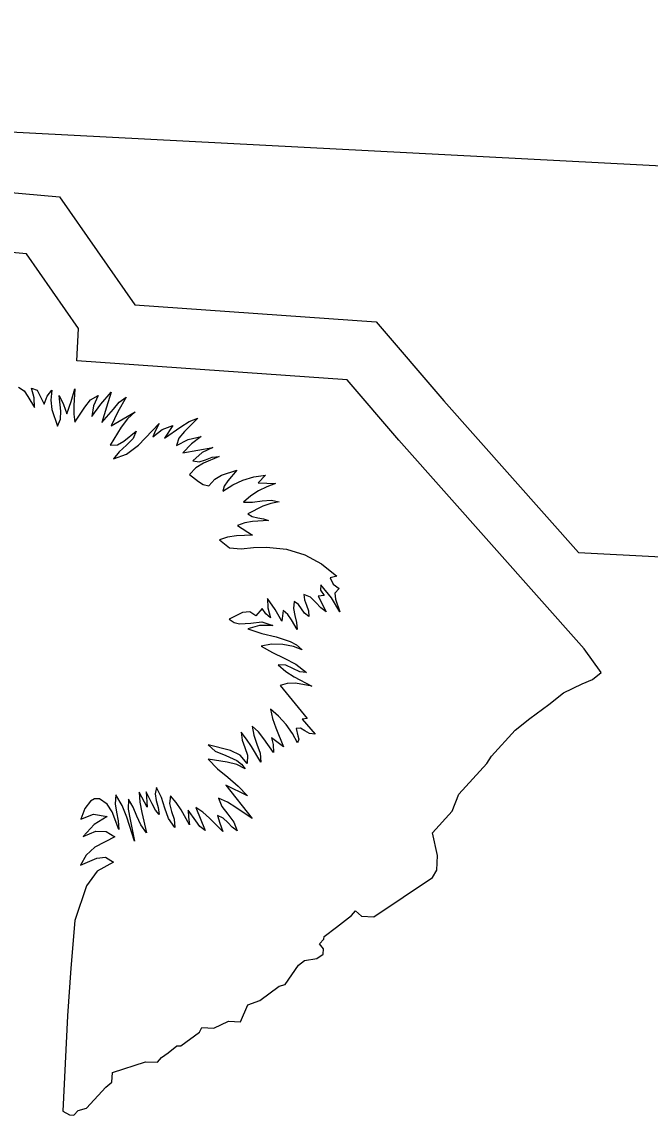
# Model space of a CAD drawing. Extents: x 1581789 to 1622364, y 1043167 to 1103486.
# Drawn here: x 1612765.324 to 1612767.951, y 1090155.986 to 1090160.556 of the extents above; entities that cross this region are included whole.
import ezdxf

# ---------------------------------------------------------------- set-up
doc = ezdxf.new("R2010")
doc.units = 0
doc.layers.add('RD_PD_ALT1_TX', color=7, linetype='Continuous')

msp = doc.modelspace()

# ---------------------------------------------------------------- linework, layer by layer
at = {"layer": 'RD_PD_ALT1_TX'}
for p, q in [((1612774.9468, 1090159.5892), (1612756.4824, 1090160.5563)), ((1612774.9564, 1090159.5887), (1612756.4921, 1090160.5558)), ((1612765.3427, 1090159.5871), (1612763.9254, 1090159.7134)), ((1612765.5603, 1090159.2741), (1612765.3427, 1090159.5871)), ((1612765.5532, 1090159.1391), (1612765.5603, 1090159.2741)), ((1612766.6842, 1090159.0594), (1612765.5532, 1090159.1391)), ((1612766.9002, 1090158.8082), (1612766.6842, 1090159.0594)), ((1612765.9973, 1090158.7549), (1612766.1223, 1090158.7768)), ((1612767.6752, 1090157.9348), (1612766.9002, 1090158.8082)), ((1612766.312, 1090158.6295), (1612766.3839, 1090158.6257)), ((1612766.2257, 1090158.4501), (1612766.2889, 1090158.41)), ((1612766.5631, 1090158.1549), (1612766.5966, 1090158.0894)), ((1612766.3281, 1090158.1035), (1612766.3029, 1090158.0732)), ((1612767.7462, 1090157.8369), (1612767.6752, 1090157.9348)), ((1612767.711, 1090157.8075), (1612767.7462, 1090157.8369)), ((1612766.4034, 1090157.7819), (1612766.5163, 1090157.6438)), ((1612767.5891, 1090157.7518), (1612767.6676, 1090157.789)), ((1612767.6676, 1090157.789), (1612767.711, 1090157.8075)), ((1612767.5276, 1090157.7026), (1612767.5891, 1090157.7518)), ((1612767.4485, 1090157.6446), (1612767.5276, 1090157.7026)), ((1612766.5163, 1090157.6438), (1612766.4962, 1090157.6412)), ((1612766.4962, 1090157.6412), (1612766.5498, 1090157.5784)), ((1612767.3867, 1090157.5958), (1612767.4485, 1090157.6446)), ((1612767.2876, 1090157.4868), (1612767.3867, 1090157.5958)), ((1612766.4184, 1090157.5252), (1612766.3683, 1090157.5626)), ((1612767.1519, 1090157.3269), (1612767.2688, 1090157.4562)), ((1612767.2688, 1090157.4562), (1612767.2876, 1090157.4868)), ((1612766.1773, 1090157.3655), (1612766.287, 1090157.226)), ((1612765.843, 1090157.3378), (1612765.8477, 1090157.2739)), ((1612767.1229, 1090157.2559), (1612767.1519, 1090157.3269)), ((1612765.5866, 1090157.2675), (1612765.5706, 1090157.2231)), ((1612766.0518, 1090157.2716), (1612766.0905, 1090157.1758)), ((1612767.0417, 1090157.1664), (1612767.1229, 1090157.2559)), ((1612767.062, 1090157.0712), (1612767.0417, 1090157.1664)), ((1612767.0587, 1090157.0093), (1612767.062, 1090157.0712)), ((1612767.0407, 1090156.9794), (1612767.0587, 1090157.0093)), ((1612766.7958, 1090156.8148), (1612767.0407, 1090156.9794)), ((1612766.6401, 1090156.7713), (1612766.7023, 1090156.8197)), ((1612766.7023, 1090156.8197), (1612766.7194, 1090156.8396)), ((1612766.7194, 1090156.8396), (1612766.7442, 1090156.8175)), ((1612766.7442, 1090156.8175), (1612766.7958, 1090156.8148)), ((1612766.5876, 1090156.732), (1612766.6401, 1090156.7713)), ((1612766.5688, 1090156.7025), (1612766.587, 1090156.7216)), ((1612766.587, 1090156.7216), (1612766.5876, 1090156.732)), ((1612766.5849, 1090156.6805), (1612766.5688, 1090156.7025)), ((1612766.5837, 1090156.6593), (1612766.5849, 1090156.6805)), ((1612766.48, 1090156.613), (1612766.5062, 1090156.6317)), ((1612766.5062, 1090156.6317), (1612766.5575, 1090156.6402)), ((1612766.5575, 1090156.6402), (1612766.5837, 1090156.6593)), ((1612766.4245, 1090156.5322), (1612766.48, 1090156.613)), ((1612766.3992, 1090156.5243), (1612766.4245, 1090156.5322)), ((1612766.3196, 1090156.4656), (1612766.3992, 1090156.5243)), ((1612766.2384, 1090156.3753), (1612766.2682, 1090156.4475)), ((1612766.2682, 1090156.4475), (1612766.3196, 1090156.4656)), ((1612766.0663, 1090156.3327), (1612766.0766, 1090156.3522)), ((1612766.0766, 1090156.3522), (1612766.1269, 1090156.3495)), ((1612766.1269, 1090156.3495), (1612766.1877, 1090156.378)), ((1612766.1877, 1090156.378), (1612766.2384, 1090156.3753)), ((1612765.9884, 1090156.2751), (1612766.0663, 1090156.3327)), ((1612765.9352, 1090156.2466), (1612765.9712, 1090156.276)), ((1612765.9712, 1090156.276), (1612765.9884, 1090156.2751)), ((1612765.8911, 1090156.2065), (1612765.9081, 1090156.226)), ((1612765.9081, 1090156.226), (1612765.9352, 1090156.2466)), ((1612765.7022, 1090156.1639), (1612765.8404, 1090156.2091)), ((1612765.8404, 1090156.2091), (1612765.8911, 1090156.2065)), ((1612765.6742, 1090156.1029), (1612765.7001, 1090156.1235)), ((1612765.7001, 1090156.1235), (1612765.7022, 1090156.1639)), ((1612765.5934, 1090156.0142), (1612765.6742, 1090156.1029)), ((1612765.4955, 1090156.0025), (1612765.5235, 1090155.9866)), ((1612765.5235, 1090155.9866), (1612765.5406, 1090155.9857)), ((1612765.5406, 1090155.9857), (1612765.5589, 1090156.0056)), ((1612765.5589, 1090156.0056), (1612765.5934, 1090156.0142))]:
    msp.add_line(p, q, dxfattribs=at)
for points in [[(1612756.3969, 1090158.9237), (1612763.2146, 1090158.5702), (1612763.203, 1090158.6177), (1612762.9749, 1090158.6833), (1612762.9247, 1090158.8097), (1612762.8269, 1090158.8553), (1612762.7116, 1090158.9623), (1612762.6631, 1090159.2384), (1612763.0701, 1090159.6889), (1612763.7509, 1090159.8936), (1612763.824, 1090159.9731), (1612765.4814, 1090159.8254), (1612765.7966, 1090159.3727), (1612766.8059, 1090159.3018), (1612767.0887, 1090158.9725), (1612767.6522, 1090158.3378), (1612774.8615, 1090157.9601)], [(1612765.3091, 1090159.0285), (1612765.3335, 1090159.0132), (1612765.3491, 1090158.9903), (1612765.3764, 1090158.9445), (1612765.3757, 1090158.9841), (1612765.3638, 1090159.0256), (1612765.3874, 1090159.0168), (1612765.398, 1090158.9974), (1612765.4171, 1090158.9575), (1612765.4297, 1090158.9913), (1612765.449, 1090159.016), (1612765.4449, 1090158.9749), (1612765.4484, 1090158.9359), (1612765.4728, 1090158.8657), (1612765.4852, 1090158.8959), (1612765.4873, 1090158.929), (1612765.4795, 1090158.9943), (1612765.4972, 1090158.9566), (1612765.5123, 1090158.9173), (1612765.5303, 1090158.9692), (1612765.5447, 1090159.0226), (1612765.5407, 1090158.9531), (1612765.5404, 1090158.9166), (1612765.5454, 1090158.8823)], [(1612765.5454, 1090158.8823), (1612765.5875, 1090158.9458), (1612765.6104, 1090158.9763), (1612765.6434, 1090158.9942), (1612765.6239, 1090158.9515), (1612765.6156, 1090158.9071), (1612765.6543, 1090158.9587), (1612765.6978, 1090159.0081), (1612765.6777, 1090158.9459), (1612765.6575, 1090158.8813), (1612765.7065, 1090158.9372), (1612765.73, 1090158.9664), (1612765.7604, 1090158.988), (1612765.7255, 1090158.9266), (1612765.6972, 1090158.8676), (1612765.7972, 1090158.926), (1612765.7648, 1090158.8961), (1612765.7385, 1090158.8614), (1612765.693, 1090158.7873), (1612765.7231, 1090158.7881), (1612765.7503, 1090158.8035), (1612765.8014, 1090158.8453), (1612765.7893, 1090158.8143), (1612765.7619, 1090158.7865), (1612765.7308, 1090158.7593), (1612765.7064, 1090158.7297), (1612765.7615, 1090158.7492), (1612765.8111, 1090158.7867), (1612765.8984, 1090158.8771), (1612765.8825, 1090158.8482), (1612765.8718, 1090158.8216), (1612765.9111, 1090158.8516), (1612765.9548, 1090158.8689), (1612765.9204, 1090158.8158), (1612765.9886, 1090158.8631), (1612766.023, 1090158.8861), (1612766.0602, 1090158.9002), (1612766.004, 1090158.8443), (1612765.9805, 1090158.8155), (1612765.9705, 1090158.7848), (1612766.0195, 1090158.8102), (1612766.073, 1090158.8226), (1612766.0333, 1090158.7919), (1612765.9973, 1090158.7549)], [(1612766.1223, 1090158.7768), (1612766.0775, 1090158.7559), (1612766.0392, 1090158.7207), (1612766.0654, 1090158.7169), (1612766.0919, 1090158.7255), (1612766.1193, 1090158.7361), (1612766.1487, 1090158.7386), (1612766.0831, 1090158.7108), (1612766.0517, 1090158.6912), (1612766.0246, 1090158.6646), (1612766.0623, 1090158.6345), (1612766.0821, 1090158.6223), (1612766.1055, 1090158.6171), (1612766.1301, 1090158.6438), (1612766.1587, 1090158.6619), (1612766.2227, 1090158.6826), (1612766.1855, 1090158.6381), (1612766.1703, 1090158.6157), (1612766.1648, 1090158.5939), (1612766.2054, 1090158.6202), (1612766.2485, 1090158.6404), (1612766.2941, 1090158.6544), (1612766.3421, 1090158.6615), (1612766.312, 1090158.6295)], [(1612766.3839, 1090158.6257), (1612766.3484, 1090158.6123), (1612766.3134, 1090158.5953), (1612766.2807, 1090158.5742), (1612766.2509, 1090158.549), (1612766.2882, 1090158.549), (1612766.3281, 1090158.5537), (1612766.3667, 1090158.5561), (1612766.4, 1090158.5496), (1612766.3648, 1090158.5434), (1612766.3313, 1090158.5319), (1612766.2684, 1090158.4996), (1612766.287, 1090158.4886), (1612766.31, 1090158.4834), (1612766.3342, 1090158.4793), (1612766.3558, 1090158.4718), (1612766.2887, 1090158.4681), (1612766.2564, 1090158.4617), (1612766.2257, 1090158.4501)], [(1612766.2889, 1090158.41), (1612766.2207, 1090158.4071), (1612766.184, 1090158.4023), (1612766.1505, 1090158.3904), (1612766.1925, 1090158.3581), (1612766.2407, 1090158.3532), (1612766.2926, 1090158.3589), (1612766.3464, 1090158.3601), (1612766.4305, 1090158.3517), (1612766.5073, 1090158.3284), (1612766.5775, 1090158.2907), (1612766.6413, 1090158.2393), (1612766.6125, 1090158.2324), (1612766.6255, 1090158.2049), (1612766.6506, 1090158.1871), (1612766.6332, 1090158.1684), (1612766.6359, 1090158.1434), (1612766.6535, 1090158.0897), (1612766.6185, 1090158.148), (1612766.5741, 1090158.2028), (1612766.5725, 1090158.1808), (1612766.5886, 1090158.1583), (1612766.5631, 1090158.1549)], [(1612766.5966, 1090158.0894), (1612766.5738, 1090158.1062), (1612766.5534, 1090158.1293), (1612766.5313, 1090158.1505), (1612766.5035, 1090158.1628), (1612766.5055, 1090158.1399), (1612766.5143, 1090158.1178), (1612766.5227, 1090158.0945), (1612766.5239, 1090158.07), (1612766.5057, 1090158.0838), (1612766.4935, 1090158.1028), (1612766.4809, 1090158.1211), (1612766.4619, 1090158.1333), (1612766.4591, 1090158.1034), (1612766.4648, 1090158.0747), (1612766.4729, 1090158.0458), (1612766.4757, 1090158.0156), (1612766.4511, 1090158.057), (1612766.4362, 1090158.0782), (1612766.4162, 1090158.0957), (1612766.4107, 1090158.0507), (1612766.3832, 1090158.0994), (1612766.3504, 1090158.146), (1612766.3523, 1090158.1062), (1612766.363, 1090158.0648), (1612766.3446, 1090158.0818), (1612766.3281, 1090158.1035)], [(1612766.3029, 1090158.0732), (1612766.2766, 1090158.0902), (1612766.2471, 1090158.0865), (1612766.19, 1090158.059), (1612766.2113, 1090158.0451), (1612766.2339, 1090158.0399), (1612766.2809, 1090158.0431), (1612766.328, 1090158.0478), (1612766.3729, 1090158.0326), (1612766.318, 1090158.0323), (1612766.2684, 1090158.0181), (1612766.3267, 1090157.999), (1612766.3872, 1090157.9854), (1612766.4455, 1090157.9664), (1612766.4724, 1090157.9513), (1612766.4965, 1090157.9308), (1612766.46, 1090157.9452), (1612766.4152, 1090157.9539), (1612766.3684, 1090157.9552), (1612766.3247, 1090157.9466), (1612766.3718, 1090157.9193), (1612766.4214, 1090157.8963), (1612766.4701, 1090157.8705), (1612766.5148, 1090157.8361), (1612766.4857, 1090157.8389), (1612766.4572, 1090157.8528), (1612766.4283, 1090157.8667), (1612766.3959, 1090157.8676), (1612766.4273, 1090157.8399), (1612766.463, 1090157.8188), (1612766.5371, 1090157.7797), (1612766.4676, 1090157.7922), (1612766.4335, 1090157.7903), (1612766.4034, 1090157.7819)], [(1612766.5498, 1090157.5784), (1612766.5267, 1090157.5812), (1612766.5073, 1090157.593), (1612766.4894, 1090157.6035), (1612766.4709, 1090157.6025), (1612766.4785, 1090157.5721), (1612766.4818, 1090157.5575), (1612766.4762, 1090157.5422), (1612766.455, 1090157.5809), (1612766.4285, 1090157.6188), (1612766.3975, 1090157.6536), (1612766.363, 1090157.6835), (1612766.3714, 1090157.6442), (1612766.3857, 1090157.6046), (1612766.4184, 1090157.5252)], [(1612766.3683, 1090157.5626), (1612766.3741, 1090157.5355), (1612766.3767, 1090157.5021), (1612766.3352, 1090157.5587), (1612766.3139, 1090157.5875), (1612766.2872, 1090157.6121), (1612766.2932, 1090157.5742), (1612766.3068, 1090157.5362), (1612766.3197, 1090157.4983), (1612766.3229, 1090157.4617), (1612766.2839, 1090157.5262), (1612766.2635, 1090157.5577), (1612766.2405, 1090157.5861), (1612766.2452, 1090157.553), (1612766.2568, 1090157.5224), (1612766.2668, 1090157.4906), (1612766.2658, 1090157.4562), (1612766.2367, 1090157.4906), (1612766.1957, 1090157.5104), (1612766.1024, 1090157.5333), (1612766.1323, 1090157.5073), (1612766.1766, 1090157.4897), (1612766.2228, 1090157.4685), (1612766.2424, 1090157.4535), (1612766.2578, 1090157.433), (1612766.2223, 1090157.4513), (1612766.1824, 1090157.4618), (1612766.1024, 1090157.4732), (1612766.1424, 1090157.4339), (1612766.1854, 1090157.398), (1612766.2284, 1090157.3617), (1612766.2671, 1090157.3204), (1612766.1773, 1090157.3655)], [(1612766.0905, 1090157.1758), (1612766.0677, 1090157.193), (1612766.0509, 1090157.2155), (1612766.0196, 1090157.26), (1612766.0205, 1090157.2312), (1612766.0248, 1090157.1993), (1612765.9897, 1090157.2624), (1612765.9696, 1090157.2923), (1612765.9458, 1090157.3208), (1612765.9409, 1090157.2882), (1612765.9496, 1090157.2557), (1612765.9611, 1090157.2226), (1612765.9637, 1090157.1877), (1612765.9373, 1090157.2255), (1612765.9211, 1090157.2688), (1612765.907, 1090157.3132), (1612765.8872, 1090157.3555), (1612765.8806, 1090157.3286), (1612765.8859, 1090157.3007), (1612765.8944, 1090157.2722), (1612765.8981, 1090157.2428), (1612765.8822, 1090157.2612), (1612765.8692, 1090157.2867), (1612765.843, 1090157.3378)], [(1612765.8477, 1090157.2739), (1612765.8145, 1090157.3361), (1612765.817, 1090157.2935), (1612765.8256, 1090157.251), (1612765.8456, 1090157.1654), (1612765.8213, 1090157.1991), (1612765.8044, 1090157.2361), (1612765.7887, 1090157.2729), (1612765.7692, 1090157.3064), (1612765.7687, 1090157.2652), (1612765.776, 1090157.2211), (1612765.7953, 1090157.1312), (1612765.7625, 1090157.2318), (1612765.7426, 1090157.2802), (1612765.7165, 1090157.3244), (1612765.7138, 1090157.2877), (1612765.7191, 1090157.2521), (1612765.7265, 1090157.2165), (1612765.729, 1090157.1799), (1612765.702, 1090157.2538), (1612765.6809, 1090157.2862), (1612765.6488, 1090157.3079), (1612765.6279, 1090157.3078), (1612765.6106, 1090157.2979), (1612765.5866, 1090157.2675)], [(1612766.287, 1090157.226), (1612766.2185, 1090157.2725), (1612766.1836, 1090157.2939), (1612766.146, 1090157.3103), (1612766.1602, 1090157.2763), (1612766.185, 1090157.2438), (1612766.21, 1090157.2104), (1612766.2242, 1090157.174), (1612766.2026, 1090157.19), (1612766.1848, 1090157.2093), (1612766.1657, 1090157.2272), (1612766.1422, 1090157.2384), (1612766.1513, 1090157.2059), (1612766.164, 1090157.172), (1612766.108, 1090157.2274), (1612766.0805, 1090157.2528), (1612766.0518, 1090157.2716)], [(1612765.5706, 1090157.2231), (1612765.6238, 1090157.2443), (1612765.6801, 1090157.2342), (1612765.6256, 1090157.2014), (1612765.5804, 1090157.1509), (1612765.6333, 1090157.1729), (1612765.6761, 1090157.1715), (1612765.7125, 1090157.1487), (1612765.6286, 1090157.1063), (1612765.5923, 1090157.0721), (1612765.569, 1090157.0309), (1612765.6374, 1090157.0605), (1612765.674, 1090157.0638), (1612765.707, 1090157.0437), (1612765.6389, 1090157.0052), (1612765.5945, 1090156.9446), (1612765.5452, 1090156.7998), (1612765.528, 1090156.6008), (1612765.5143, 1090156.4013), (1612765.4955, 1090156.0025)]]:
    msp.add_lwpolyline(points, dxfattribs=at)

doc.saveas('drawing.dxf')
